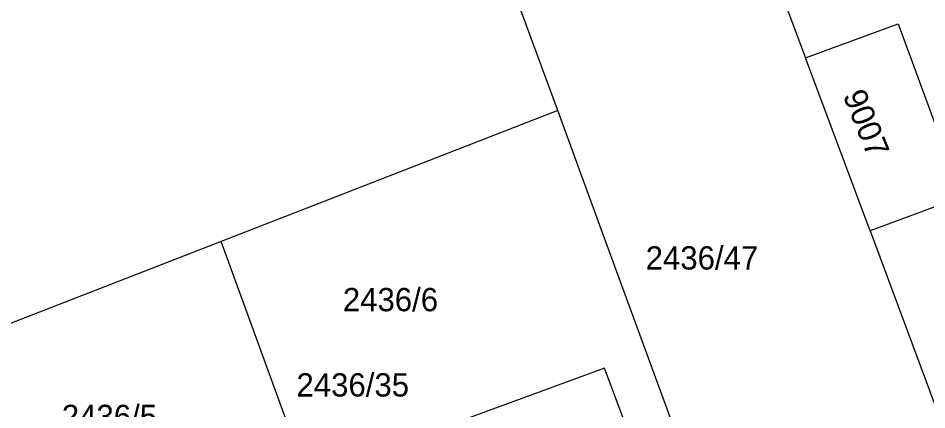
# Model space of a CAD drawing. Extents: x -566117 to -565580, y -1202428 to -1201938.
# Drawn here: x -565926.81 to -565883.9, y -1202017.6 to -1201999.09 of the extents above; entities that cross this region are included whole.
import ezdxf

# ---------------------------------------------------------------- set-up
doc = ezdxf.new("R2010")
doc.units = 0
for name, color, linetype in [('Implicitní', 7, 'Continuous'), ('Katastr', 7, 'Continuous'), ('Zpevněné plohy', 7, 'Continuous')]:
    doc.layers.add(name, color=color, linetype=linetype)

# ---------------------------------------------------------------- blocks, each defined once
blk = doc.blocks.new('A$C69D74C1E')
at = {"layer": 'Katastr'}
for p, q in [((168.92, 84.62), (175.3, 67.47)), ((163.6, 64.98), (157.9, 80.52)), ((178.35, 59.29), (175.3, 67.47)), ((163.6, 64.98), (147.71, 58.8)), ((165.59, 59.55), (163.6, 64.98)), ((175.11, 33.59), (165.59, 59.55)), ((178.35, 59.29), (186.36, 37.77)), ((147.71, 58.8), (128.51, 51.33)), ((151.77, 47.65), (147.71, 58.8))]:
    blk.add_line(p, q, dxfattribs=at)
for points in [[(175.3, 67.47), (179.68, 69.08), (182.68, 60.91), (178.35, 59.29)], [(173.89, 31.18), (165.81, 52.81), (153.03, 48.11)]]:
    blk.add_lwpolyline(points, dxfattribs=at)
blk.add_text('9007', height=1.1, rotation=292, dxfattribs=at).set_placement((177.05, 65.697))
for s, p in [('2436/47', (167.75, 57.467)), ('2436/6', (153.45, 55.497)), ('2436/35', (151.26, 51.467)), ('2436/5', (140.18, 49.977))]:
    blk.add_text(s, height=1.1, dxfattribs=at).set_placement(p)

msp = doc.modelspace()

# ---------------------------------------------------------------- linework, layer by layer
at = {"layer": 'Zpevněné plohy'}
msp.add_open_spline([(-566046.233, -1202095.491), (-566045.931, -1202095.393), (-566043.978, -1202094.752), (-566040.389, -1202093.195), (-566035.531, -1202091.756), (-566028.975, -1202089.449), (-566022.404, -1202086.74), (-566013.877, -1202083.764), (-566006.988, -1202080.967), (-565999.231, -1202078.336), (-565993.39, -1202076.098), (-565982.391, -1202071.759), (-565967.94, -1202066.641), (-565949.498, -1202059.811), (-565935.388, -1202054.572), (-565926.049, -1202051.077), (-565917.958, -1202048.181), (-565909.827, -1202045.163), (-565898.95, -1202041.321), (-565888.732, -1202037.388), (-565879.759, -1202034.036), (-565869.081, -1202030.224), (-565859.242, -1202026.317), (-565849.297, -1202023.069), (-565843.932, -1202020.848), (-565836.631, -1202018.501), (-565830.04, -1202016.01), (-565822.89, -1202013.251), (-565816.476, -1202011.009), (-565808.989, -1202007.913), (-565802.143, -1202004.887), (-565798.059, -1202002.759), (-565793.947, -1202000.116), (-565789.34, -1201997.072), (-565785.134, -1201994.185), (-565781.539, -1201991.969), (-565778.045, -1201989.73), (-565773.319, -1201986.775), (-565768.281, -1201983.714), (-565761.544, -1201979.725), (-565754.374, -1201977.005), (-565748.201, -1201974.518), (-565743.713, -1201972.786), (-565741.115, -1201971.759), (-565739.444, -1201971.098)], degree=3, dxfattribs=at)

# ---------------------------------------------------------------- block references
at = {"layer": 'Implicitní'}
msp.add_blockref('A$C69D74C1E', (-566064.93, -1202068.44), dxfattribs=at)

doc.saveas('drawing.dxf')
